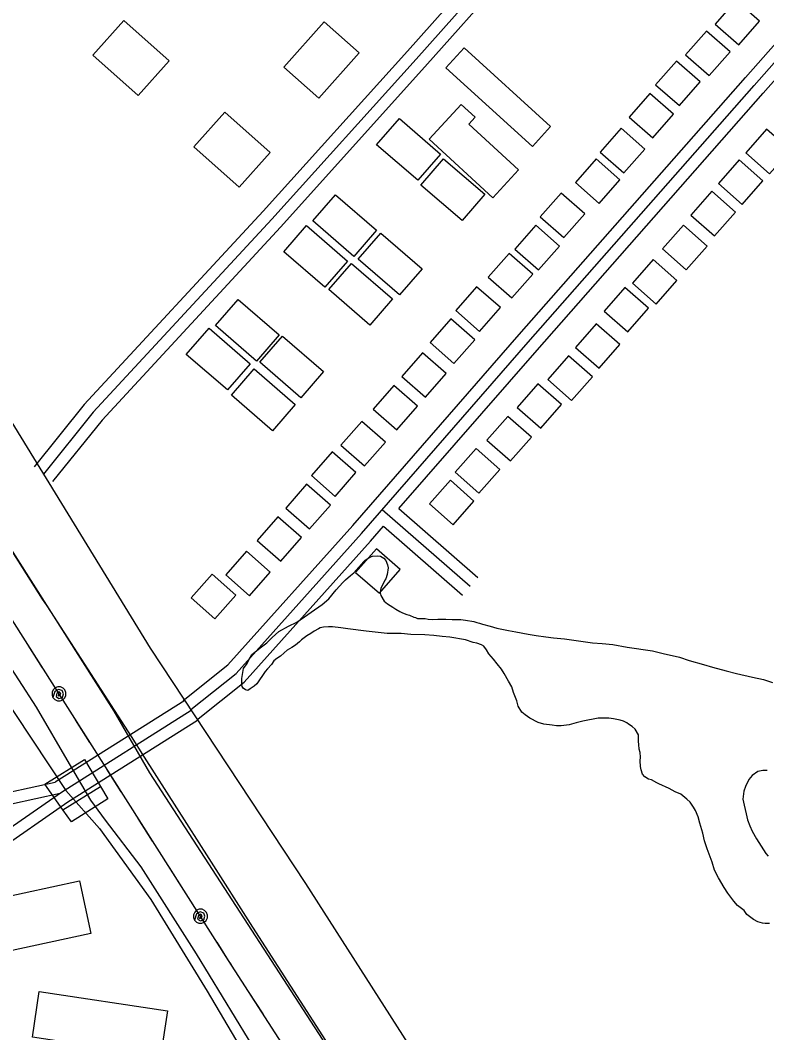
# Model space of a CAD drawing. Extents: x 3297735 to 3335592, y 670436 to 695807.
# Drawn here: x 3329586 to 3330531, y 689386 to 690669 of the extents above; entities that cross this region are included whole.
import ezdxf

# ---------------------------------------------------------------- set-up
doc = ezdxf.new("R2010")
doc.units = 0
for name, color, linetype in [('V-BLDG-OTLN', 7, 'Continuous'), ('V-BRDG-OTLN', 7, 'Continuous'), ('V-RAIL-TRAK', 7, 'Continuous'), ('V-ROAD-CNTR', 7, 'Continuous'), ('V-SITE-VEGE', 7, 'Continuous'), ('V-TOPO-SHOR', 7, 'Continuous'), ('V-UTIL-LINE', 7, 'Continuous')]:
    doc.layers.add(name, color=color, linetype=linetype)

msp = doc.modelspace()

# ---------------------------------------------------------------- linework, layer by layer
at = {"layer": 'V-BLDG-OTLN'}
for points in [[(3330495.6, 690637.5), (3330522, 690667.6), (3330491.9, 690694), (3330465.6, 690663.9)], [(3329734.9, 690573.3), (3329677.5, 690624.4), (3329716.8, 690668.6), (3329774.2, 690617.4)], [(3330014.7, 690627.3), (3329963.6, 690569.9), (3329919.4, 690609.2), (3329970.6, 690666.6)], [(3330458.3, 690598.6), (3330484.7, 690628.6), (3330454.6, 690655), (3330428.2, 690625)], [(3330147.8, 690634), (3330257.3, 690534.2), (3330234.2, 690508.9), (3330124.8, 690608.7)], [(3330420.4, 690560.6), (3330446.7, 690590.7), (3330416.7, 690617.1), (3330390.3, 690587)], [(3330386.9, 690519.6), (3330413.2, 690549.6), (3330383.2, 690576), (3330356.8, 690546)], [(3330184, 690443.8), (3330103.5, 690517.9), (3330144, 690561.9), (3330161.6, 690545.8), (3330153.7, 690537.2), (3330216.6, 690479.3)], [(3329862.9, 690457.2), (3329805.5, 690508.3), (3329844.8, 690552.5), (3329902.3, 690501.4)], [(3330089.2, 690466.1), (3330037, 690511.1), (3330065.8, 690544.4), (3330117.9, 690499.3)], [(3330350.3, 690475.5), (3330376.7, 690505.5), (3330346.6, 690531.9), (3330320.2, 690501.8)], [(3330531, 690530.7), (3330504.5, 690500.7), (3330534.5, 690474.2), (3330561, 690504.2)], [(3330145.2, 690415), (3330093.1, 690460), (3330121.8, 690493.3), (3330174, 690448.2)], [(3330318.8, 690436.6), (3330345.1, 690466.6), (3330315.1, 690493), (3330288.7, 690463)], [(3330496.3, 690491.9), (3330469.8, 690461.9), (3330499.8, 690435.4), (3330526.3, 690465.4)], [(3330008.3, 690369.5), (3329956.2, 690414.5), (3329984.9, 690447.7), (3330037, 690402.7)], [(3330274.3, 690393.3), (3330300.7, 690423.4), (3330270.6, 690449.8), (3330244.2, 690419.7)], [(3330461.6, 690452), (3330435.1, 690422), (3330465.1, 690395.5), (3330491.5, 690425.5)], [(3329971.5, 690330.4), (3329919.4, 690375.5), (3329948.1, 690408.7), (3330000.2, 690363.6)], [(3330242.2, 690352.5), (3330268.6, 690382.6), (3330238.5, 690409), (3330212.1, 690378.9)], [(3330425.5, 690409), (3330399, 690379), (3330429, 690352.5), (3330455.5, 690382.5)], [(3330065.8, 690320.8), (3330013.6, 690365.9), (3330042.3, 690399.1), (3330094.5, 690354)], [(3330208.3, 690316.9), (3330234.7, 690346.9), (3330204.7, 690373.3), (3330178.3, 690343.2)], [(3330387.4, 690365.6), (3330360.9, 690335.6), (3330390.9, 690309.1), (3330417.4, 690339.1)], [(3330028.5, 690282.4), (3329976.3, 690327.4), (3330005.1, 690360.6), (3330057.2, 690315.6)], [(3330167.3, 690274.5), (3330193.7, 690304.6), (3330163.6, 690330.9), (3330137.3, 690300.9)], [(3330351.4, 690330.3), (3330325, 690300.3), (3330355, 690273.9), (3330381.4, 690303.9)], [(3329884.9, 690236.8), (3329832.8, 690281.9), (3329861.5, 690315.1), (3329913.6, 690270)], [(3330134.8, 690234), (3330161.2, 690264), (3330131.1, 690290.4), (3330104.7, 690260.3)], [(3329848.1, 690200.3), (3329795.9, 690245.4), (3329824.7, 690278.6), (3329876.8, 690233.5)], [(3330315.2, 690284.3), (3330288.7, 690254.3), (3330318.7, 690227.8), (3330345.2, 690257.8)], [(3329941.1, 690190.3), (3329888.9, 690235.4), (3329917.7, 690268.6), (3329969.8, 690223.5)], [(3330098.8, 690191), (3330125.2, 690221.1), (3330095.1, 690247.5), (3330068.7, 690217.4)], [(3330280.2, 690243.4), (3330253.7, 690213.5), (3330283.7, 690187), (3330310.2, 690217)], [(3329905.2, 690148.7), (3329853.1, 690193.8), (3329881.8, 690227), (3329933.9, 690181.9)], [(3330062.4, 690149.7), (3330088.8, 690179.7), (3330058.8, 690206.1), (3330032.4, 690176)], [(3330241.3, 690208.1), (3330214.9, 690178.2), (3330244.9, 690151.7), (3330271.3, 690181.7)], [(3330021.8, 690104), (3330048.2, 690134.1), (3330018.1, 690160.5), (3329991.7, 690130.4)], [(3330203, 690166.7), (3330176.5, 690136.8), (3330206.5, 690110.3), (3330233, 690140.3)], [(3329984.3, 690065.5), (3330010.7, 690095.6), (3329980.7, 690122), (3329954.3, 690091.9)], [(3330162.9, 690126), (3330136.5, 690096), (3330166.4, 690069.5), (3330192.9, 690099.5)], [(3330130.4, 690085.8), (3330103.9, 690055.8), (3330133.9, 690029.4), (3330160.3, 690059.4)], [(3329952, 690024.3), (3329978.4, 690054.4), (3329948.3, 690080.8), (3329921.9, 690050.7)], [(3329915.6, 689983.2), (3329942, 690013.3), (3329911.9, 690039.7), (3329885.5, 690009.6)], [(3329875.9, 689939.5), (3329902.3, 689969.6), (3329872.2, 689995.9), (3329845.8, 689965.9)], [(3330036.9, 689999), (3330010.4, 689969), (3330040.4, 689942.6), (3330066.9, 689972.6)], [(3329832.2, 689910.3), (3329858.6, 689940.3), (3329828.6, 689966.7), (3329802.2, 689936.7)], [(3329555.1, 689555.5), (3329660.6, 689578.4), (3329675.1, 689511.6), (3329569.6, 689488.7)], [(3329609.7, 689438.1), (3329772, 689413.5), (3329763.2, 689355.5), (3329600.9, 689380.1)]]:
    msp.add_lwpolyline(points, close=True, dxfattribs=at)
at = {"layer": 'V-BRDG-OTLN'}
msp.add_line((3329639.7, 689668.2), (3329687.3, 689697.9), dxfattribs=at)
msp.add_lwpolyline([(3329616.7, 689700.8), (3329667.1, 689732.1), (3329687.3, 689697.9), (3329696.4, 689682.4), (3329650.3, 689653.2), (3329639.7, 689668.2)], close=True, dxfattribs=at)
at = {"layer": 'V-RAIL-TRAK'}
for points in [[(3329549, 690036.3), (3329613.3, 689935.4)], [(3329613.3, 689935.4), (3329619.3, 689926.8), (3329632.2, 689906.5), (3329726.2, 689761), (3329742.7, 689735.1), (3329824.3, 689606.7), (3329879.6, 689519.7), (3329988.2, 689351.2), (3330103.6, 689170.4), (3330229.4, 688975.3), (3330357.3, 688776.2), (3330508.7, 688538.9), (3330647.6, 688320.1), (3330708.2, 688226.9), (3330751.4, 688160.2), (3330886.8, 687946.9), (3330917.6, 687899.2), (3330976.6, 687807.6), (3331107.3, 687603.7), (3331206.1, 687449.4), (3331367.2, 687198.6)]]:
    msp.add_lwpolyline(points, dxfattribs=at)
at = {"layer": 'V-ROAD-CNTR'}
for points in [[(3327634.8, 693191.3), (3327924.7, 692735.3), (3328040.4, 692556.2), (3328316.1, 692126.6), (3328721.5, 691496.1), (3328963.9, 691111.5), (3329150, 690824.8), (3329315.6, 690572), (3329489.8, 690297.5), (3329750, 689873.2), (3329947, 689574.8), (3330325.3, 688983.2), (3330632.9, 688504.3), (3330968.6, 687984.8), (3331105.1, 687763.7)], [(3330919.9, 687892), (3330745.8, 688162.6), (3330696.8, 688237.9), (3330310.5, 688848.4), (3330028.3, 689285.2), (3329749.7, 689715.1), (3329704.7, 689793.2), (3329210.1, 690571.2), (3329172.9, 690625.2), (3328716.9, 691335.8), (3328358.5, 691897.7)], [(3329792.1, 689807), (3329848.6, 689852), (3330006.7, 690028.5), (3330217.7, 690270.6), (3330504, 690596.1), (3330843.5, 690981.2), (3330985.4, 691139), (3331255.6, 691448.2)], [(3329801.5, 689795.2), (3329859, 689841.1), (3330017.9, 690018.6), (3330229, 690260.8), (3330515.2, 690586.2), (3330854.7, 690971.3), (3330996.6, 691129), (3331277.7, 691450.7)], [(3330065.3, 690050.1), (3330240.3, 690250.9), (3330526.5, 690576.2), (3330865.9, 690961.3), (3331007.9, 691119.1), (3331277.3, 691427.5)], [(3330669.5, 691286), (3330381.3, 690972.5), (3330075.9, 690629.6), (3329893.3, 690426.8), (3329666.6, 690181.8), (3329603.2, 690102.8)], [(3330680.5, 691275.8), (3330392.4, 690962.4), (3330087, 690619.6), (3329904.4, 690416.7), (3329678, 690172), (3329614.9, 690093.4)], [(3330691.5, 691265.7), (3330403.5, 690952.4), (3330098.2, 690609.6), (3329915.4, 690406.5), (3329689.3, 690162.2), (3329626.6, 690084.1)], [(3330044.1, 690048.7), (3330155.5, 689951.5)], [(3330065.3, 690050.1), (3330165.3, 689962.8)], [(3329810.8, 689783.5), (3329869.3, 689830.2), (3330029.2, 690008.7), (3330045.6, 690027.5)], [(3330045.6, 690027.5), (3330145.6, 689940.2)], [(3329794.2, 689806.8), (3329630, 689703.2)], [(3329802.2, 689794.1), (3329637.7, 689690.4), (3329546.1, 689626.8), (3329350.2, 689580.2), (3329061.5, 689517.6), (3328788.7, 689422.6), (3328436.3, 689285.9), (3328409.7, 689273.5), (3328381.9, 689256.7), (3328358.9, 689236.8), (3328343.9, 689217.6), (3328331.4, 689193.5), (3328323.7, 689163.4), (3328277.4, 688814.4), (3328209.1, 688330.8), (3328180, 688083.5)], [(3329810.2, 689781.4), (3329646, 689677.9), (3329552.3, 689612.9), (3329353.5, 689565.6), (3329065.6, 689503.1), (3329065.6, 689503.1)], [(3329072.6, 689537.3), (3329136.6, 689576.3), (3329344.5, 689642.1), (3329540.1, 689683.8), (3329630, 689703.2)], [(3329073.1, 689520.1), (3329142.9, 689562.5), (3329348.3, 689627.6), (3329543.2, 689669.1), (3329636, 689689.2)]]:
    msp.add_lwpolyline(points, dxfattribs=at)
at = {"layer": 'V-SITE-VEGE'}
for points in [[(3329878.4, 689864.6), (3329885.2, 689870.3), (3329891.3, 689875), (3329897.7, 689879.8), (3329904.6, 689886.7), (3329913.2, 689894.1), (3329925.3, 689901), (3329936.1, 689906.2), (3329967.9, 689928.3), (3329976.5, 689935.7), (3329985.6, 689946.9), (3329994.2, 689956.4), (3329997.6, 689959.5), (3330003.7, 689965.1), (3330008, 689968.5), (3330020.9, 689982.8), (3330022.6, 689984.5), (3330028.2, 689988.4), (3330031.6, 689989.7), (3330037.7, 689990.2), (3330042, 689989.8), (3330046.3, 689987.2), (3330048.5, 689984.2), (3330050.6, 689978.6), (3330051.5, 689975.1), (3330050.2, 689966.5), (3330048.5, 689960.9), (3330047.2, 689959.2), (3330044.2, 689953.1), (3330042.1, 689949.2), (3330041.3, 689943.2), (3330042.1, 689939.7), (3330046.5, 689932.8), (3330050.8, 689929.4), (3330057.7, 689925.1), (3330061.2, 689922.5), (3330066.3, 689919.5), (3330069.8, 689917.8), (3330075.4, 689915.6), (3330078.4, 689914.8), (3330084, 689912.2), (3330086.2, 689911.8), (3330088.8, 689910.9), (3330094.4, 689910.5), (3330098.3, 689910.5), (3330102.2, 689909.7), (3330107.8, 689909.3), (3330114.3, 689909.7), (3330124.6, 689909.7), (3330132.8, 689909.3), (3330143.6, 689909.4), (3330149.6, 689908.5), (3330160, 689906.8), (3330163.9, 689905.5), (3330167.3, 689904.7), (3330171.2, 689903.4), (3330180.7, 689900.8), (3330189.4, 689898.3), (3330204, 689895.3), (3330213.1, 689893.6), (3330229.1, 689891), (3330239, 689889.3), (3330251.1, 689887.6), (3330261, 689886.4), (3330274.8, 689885.1), (3330310.2, 689880), (3330322.7, 689879.2), (3330336.1, 689877.9), (3330354.3, 689874.5), (3330386.2, 689869.9), (3330400, 689866.5), (3330420.7, 689861.8), (3330432.8, 689857.5), (3330451, 689852.3), (3330462.2, 689848.9), (3330479.5, 689844.2), (3330492.8, 689841.2)], [(3330438.5, 689671.5), (3330434.2, 689678), (3330429.8, 689681.9), (3330422.1, 689687.9), (3330415.1, 689690.9), (3330407.4, 689695.2), (3330394.4, 689701.2), (3330391.8, 689702.5), (3330385.3, 689706.3), (3330381.4, 689707.2), (3330376.7, 689710.2), (3330373.7, 689713.6), (3330371.9, 689718.8), (3330371, 689723.1), (3330370.6, 689730.5), (3330371, 689734.8), (3330370.6, 689740.8), (3330369.7, 689745.1), (3330369.2, 689751.2), (3330368.8, 689755), (3330368.8, 689763.2), (3330364.5, 689770.6), (3330360.6, 689774), (3330356.2, 689777), (3330354.1, 689778.7), (3330349.8, 689780.5), (3330345.4, 689781.7), (3330336.8, 689783.4), (3330331.2, 689784.3), (3330317.4, 689784.3), (3330298, 689780.8), (3330289.8, 689778.6), (3330280.7, 689776), (3330270.8, 689774.6), (3330264.8, 689774.6), (3330259.2, 689775.5), (3330248.8, 689776.7), (3330241.5, 689778.9), (3330231.1, 689784.5), (3330225, 689788.8), (3330221.1, 689792.2), (3330216.4, 689799.5), (3330214.6, 689806.4), (3330210.3, 689816.8), (3330208.1, 689824.1), (3330204.2, 689831.4), (3330198.6, 689840.9), (3330195.1, 689846.5), (3330189.5, 689853.4), (3330185.2, 689859), (3330179.1, 689865.9), (3330176.1, 689871), (3330172.6, 689875.8), (3330169.6, 689877.5), (3330164, 689879.6), (3330159.2, 689880.5), (3330149.7, 689883.5), (3330129.9, 689886.9), (3330119.9, 689887.7), (3330109.6, 689889), (3330097.9, 689890.2), (3330080.2, 689890.6), (3330068.1, 689891.5), (3330050.4, 689891.8), (3330023.7, 689894.8), (3330000.4, 689897.8), (3329991.7, 689899), (3329981, 689900.3), (3329975.8, 689900.3), (3329969.7, 689899.8), (3329965.4, 689899), (3329963.3, 689897.7), (3329957.7, 689894.6), (3329953.8, 689891.6), (3329948.6, 689888.6), (3329941.7, 689883.8), (3329939.2, 689881.2), (3329934, 689876.9), (3329929.7, 689873.8), (3329923.7, 689870.4), (3329919.8, 689867.3), (3329915, 689863), (3329910.7, 689860), (3329906.9, 689857), (3329903.8, 689852.6), (3329898.7, 689847), (3329895.7, 689843.5), (3329885.4, 689828), (3329881.9, 689825), (3329876.7, 689821.5), (3329873.7, 689819.3), (3329870.7, 689820.2), (3329868.1, 689822.3), (3329866.8, 689824.5), (3329866.4, 689826.6), (3329866.4, 689834.8), (3329868.5, 689847.4), (3329872.8, 689853.8), (3329874.5, 689857.3), (3329877.1, 689861.6), (3329878.4, 689864.6)], [(3330492.8, 689841.2), (3330513.1, 689836.5), (3330527, 689833.6), (3330538.6, 689829.7)], [(3330531.6, 689717.9), (3330526, 689717.9), (3330519.9, 689717), (3330512.6, 689711.9), (3330508.3, 689706.7), (3330504.4, 689698), (3330501.9, 689692), (3330501, 689681.6), (3330502.3, 689674.3), (3330505, 689663.1), (3330506.7, 689655.7), (3330509.7, 689648), (3330512.8, 689641.1), (3330518, 689631.6), (3330530.1, 689613.1), (3330532.7, 689609.6)], [(3330534.7, 689524.2), (3330529.1, 689524.2), (3330525.6, 689524.6), (3330520, 689526.3), (3330514.4, 689529.3), (3330505.7, 689535.8), (3330502.3, 689540.5), (3330494.1, 689547), (3330489.3, 689552.6), (3330481.9, 689562.5), (3330477.2, 689569.8), (3330469.8, 689581.9), (3330465, 689591.8), (3330462, 689602.1), (3330455.5, 689618.9), (3330452.4, 689628.8), (3330450.2, 689638.8), (3330446.3, 689651.3), (3330444.1, 689659.5), (3330440.7, 689667.2), (3330438.5, 689671.5)]]:
    msp.add_lwpolyline(points, dxfattribs=at)
at = {"layer": 'V-TOPO-SHOR'}
for points in [[(3329486.3, 689945.2), (3329501.1, 689930.1), (3329516.3, 689904.8), (3329524.6, 689890.5), (3329526, 689885.1), (3329525.4, 689874.1), (3329556.6, 689823), (3329643.2, 689692.9), (3329686, 689644.6), (3329751, 689554.8), (3329822.4, 689438.3), (3329899.4, 689307.4)], [(3329499.7, 689948.7), (3329515.3, 689927.6), (3329530.5, 689905.1), (3329545.7, 689886.1), (3329560.9, 689867.7), (3329605.9, 689798.3), (3329647.6, 689726.7), (3329674.6, 689680.4), (3329693.3, 689655.2), (3329738.2, 689596), (3329808.2, 689485.6), (3329890.7, 689350.7)]]:
    msp.add_lwpolyline(points, dxfattribs=at)
at = {"layer": 'V-UTIL-LINE'}
for points in [[(3330475, 685655.1), (3330447.7, 685743.3), (3330401.5, 685941.4), (3330443.1, 686234.1), (3330505.3, 686525.7), (3330541, 686906), (3330587.8, 687295.4), (3330631.5, 687650.3), (3330688.9, 688037.2), (3330544.4, 688246.5), (3330445.8, 688552.1), (3329849.5, 689477.3), (3329408, 690171.6), (3328970.9, 690864.9), (3328673.3, 691304), (3328183.4, 692092.3), (3327926.6, 692482.3), (3327675, 692862.7), (3327176.6, 693626), (3326955.5, 694013.2), (3326951.1, 694022.1)], [(3329613.7, 689848.1), (3329595.5, 689876.8)], [(3329634.6, 689815.2), (3329633.5, 689812.6), (3329635.8, 689813.1), (3329636.8, 689815.6), (3329635, 689817.9), (3329632, 689816.2), (3329630.9, 689811.7), (3329634.5, 689809.4), (3329639.1, 689810.8), (3329640.3, 689815.2), (3329638.8, 689819.4), (3329634.2, 689820.9), (3329629.4, 689818.2), (3329627, 689810.4), (3329629.5, 689807.9), (3329632.7, 689806.4), (3329636.2, 689806.4), (3329639.5, 689807.6), (3329642, 689810.1), (3329643.4, 689813.3), (3329643.5, 689816.8), (3329642.2, 689820.1), (3329639.8, 689822.6), (3329636.6, 689824), (3329633.1, 689824.1), (3329629.8, 689822.8), (3329627.3, 689820.4), (3329625.9, 689817.2), (3329625.8, 689813.7), (3329627, 689810.4)], [(3329673.8, 689753.6), (3329655.6, 689782.3)], [(3329713.5, 689691.2), (3329695.3, 689719.9)], [(3329753.2, 689628.7), (3329735, 689657.4)], [(3329792.9, 689566.3), (3329774.7, 689595)], [(3329813.9, 689533.4), (3329812.7, 689530.7), (3329815, 689531.2), (3329816, 689533.8), (3329814.2, 689536.1), (3329811.2, 689534.4), (3329810.1, 689529.8), (3329813.7, 689527.5), (3329818.3, 689528.9), (3329819.5, 689533.3), (3329818, 689537.5), (3329813.4, 689539), (3329808.6, 689536.4), (3329806.3, 689528.5), (3329808.7, 689526), (3329811.9, 689524.6), (3329815.4, 689524.5), (3329818.7, 689525.8), (3329821.2, 689528.2), (3329822.6, 689531.4), (3329822.7, 689534.9), (3329821.4, 689538.2), (3329819, 689540.7), (3329815.8, 689542.2), (3329812.3, 689542.2), (3329809, 689541), (3329806.5, 689538.5), (3329805.1, 689535.3), (3329805, 689531.8), (3329806.3, 689528.5)], [(3329853.1, 689471.8), (3329849.5, 689477.3), (3329834.8, 689500.5)], [(3329893.1, 689409.6), (3329874.7, 689438.2)]]:
    msp.add_lwpolyline(points, dxfattribs=at)

doc.saveas('drawing.dxf')
